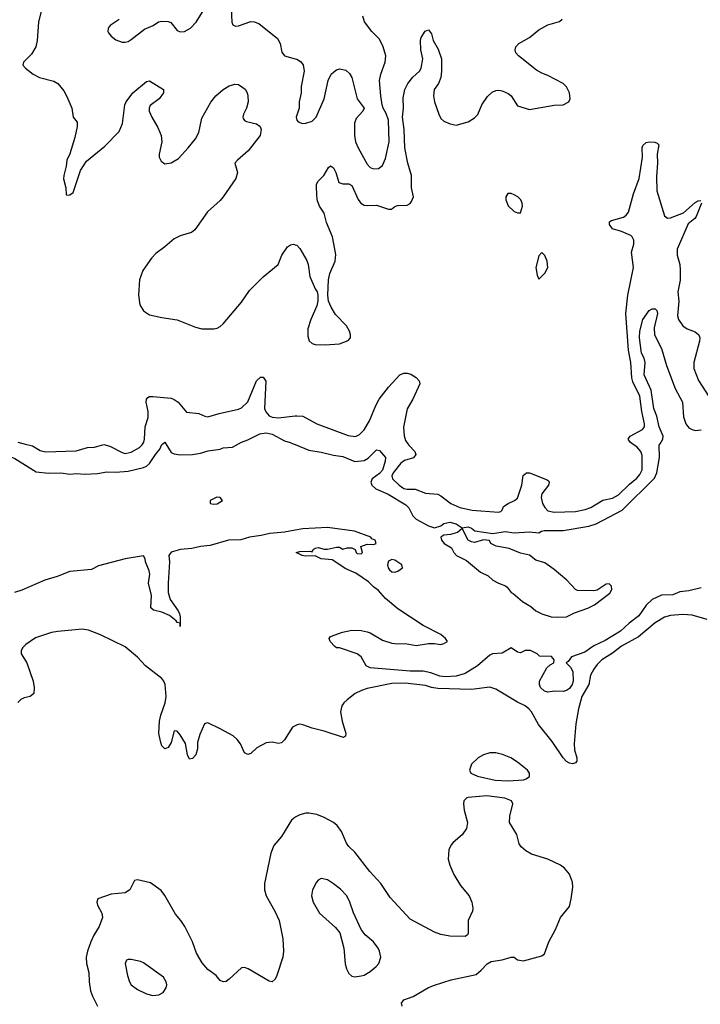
# Model space of a CAD drawing. Header units: inches. Extents: x 2001573 to 2220545, y 644482 to 846830.
# Tile 603 of 656: x 2148202 to 2152644, y 716343 to 722766. Entities that reach past the tile are written whole.
import ezdxf

# ---------------------------------------------------------------- set-up
doc = ezdxf.new("R2010")
doc.units = ezdxf.units.IN
doc.header["$MEASUREMENT"] = 0
for name, color, linetype in [('C1741', 7, 'Continuous'), ('C1742', 7, 'Continuous'), ('C1751', 7, 'Continuous'), ('C1752', 7, 'Continuous')]:
    doc.layers.add(name, color=color, linetype=linetype)

msp = doc.modelspace()

# ---------------------------------------------------------------- linework, layer by layer
at = {"layer": 'C1741', "color": 5}
for points, elevation in [([(2147768.8, 720000), (2147830, 719964.2), (2147890, 719959.6), (2147970, 719964.4), (2148090, 719936.9), (2148170, 719903.2), (2148310, 719817), (2148390, 719807.7), (2148470, 719810.3), (2148530, 719802.4), (2148570, 719805.5), (2148630, 719801.6), (2148710, 719805.5), (2148770, 719816.5), (2148830, 719814.3), (2148910, 719820.3), (2149010, 719844.7), (2149030, 719854.4), (2149050, 719871.5), (2149087.5, 719930), (2149115.5, 719964.5), (2149130, 719994.8), (2149136.6, 720000)], 160), ([(2148229.9, 720000), (2148285.9, 719985.9), (2148336.3, 719956.3), (2148370, 719946.5), (2148570, 719953.6), (2148644.3, 719975.7), (2148690, 719978.3), (2148750, 719994), (2148790, 719983.2), (2148870, 719942), (2148890, 719936.8), (2148930, 719945), (2148984.2, 719975.8), (2148999.9, 719990), (2149005.8, 720000)], 180), ([(2149156.2, 720000), (2149190, 719942.4), (2149210, 719934.4), (2149250, 719927.7), (2149330, 719930.4), (2149381.7, 719938.3), (2149433, 719953), (2149510, 719964), (2149530, 719972.7), (2149590, 719978), (2149630.3, 720000)], 160), ([(2149987.5, 720000), (2150000, 719994.8)], 160), ([(2150000, 719436.4), (2149930, 719423.4), (2149834.6, 719414.6), (2149778.8, 719401.2), (2149701.6, 719390), (2149646.1, 719373.9), (2149564, 719370), (2149444.7, 719335.3), (2149382.8, 719330), (2149324.6, 719315.4), (2149251, 719310), (2149190, 719293.4), (2149175.3, 719270), (2149179.6, 719230), (2149170.1, 719090), (2149170.7, 719030), (2149184.1, 718984.1), (2149236.1, 718910), (2149244.7, 718890), (2149250.2, 718869.8), (2149250, 718808), (2149249.3, 718829.3), (2149230, 718834), (2149223.7, 718843.7), (2149179.4, 718879.4), (2149130, 718902), (2149074.3, 718914.3), (2149058, 718930), (2149061.4, 719010), (2149043.4, 719090), (2149051, 719150), (2149047.3, 719170), (2149023.1, 719230), (2149021.7, 719250), (2149010, 719269.6), (2148891, 719250), (2148715.9, 719204.1), (2148670, 719178.7), (2148530, 719166), (2148445.8, 719134.2), (2148364.9, 719110), (2148216, 719044), (2148167, 719030)], 160), ([(2150000, 718159.5), (2149982.8, 718150), (2149930, 718068.7), (2149910, 718049), (2149890, 718045.2), (2149850, 718052.7), (2149810, 718049.4), (2149750, 718017), (2149710, 717978.4), (2149690, 717972), (2149670, 717984), (2149642, 718042), (2149620.9, 718070), (2149594.2, 718094.2), (2149510, 718140.9), (2149430, 718179), (2149422, 718178), (2149407.9, 718172.1), (2149377.6, 718102.4), (2149363, 718050), (2149362, 718010), (2149352.4, 717970), (2149330, 717946), (2149310, 717941.2), (2149297.2, 717970), (2149284.4, 718044.4), (2149250, 718100.9), (2149230, 718124), (2149210, 718126), (2149190.5, 718050), (2149170, 718017.2), (2149150, 718009.2), (2149130, 718029), (2149122, 718050), (2149109.8, 718109.8), (2149113.6, 718190), (2149122.2, 718230), (2149151.3, 718308.7), (2149157.5, 718350), (2149151.8, 718430), (2149143.5, 718450), (2149128.5, 718468.5), (2149023.1, 718550), (2148970, 718607.8), (2148890, 718675.1), (2148730, 718752.8), (2148650, 718783), (2148610, 718789.6), (2148450, 718775.8), (2148410, 718768.2), (2148306, 718734), (2148242.8, 718690), (2148222.8, 718670), (2148210.7, 718650), (2148210.6, 718630), (2148248.7, 718570), (2148288.9, 718450), (2148295.6, 718410), (2148294.4, 718370), (2148270, 718351.6), (2148230, 718342), (2148209.2, 718330.8), (2148190, 718312)], 180), ([(2150000, 717562.7), (2149998.3, 717561.7), (2149976.8, 717543.2), (2149910, 717438.4), (2149861, 717379), (2149840.3, 717330), (2149799.5, 717130), (2149798.7, 717090), (2149810.3, 717050), (2149867.4, 716950), (2149894.3, 716890), (2149919.5, 716770), (2149923, 716690), (2149919.1, 716650), (2149880.7, 716530), (2149870, 716508), (2149850, 716488.7), (2149830, 716494), (2149693.4, 716573.4), (2149670, 716582.7), (2149650, 716581.2), (2149570, 716506), (2149550, 716492.7), (2149530, 716489), (2149510, 716499), (2149485.2, 716530), (2149429.6, 716569.6), (2149393.4, 716613.4), (2149355.9, 716675.9), (2149329.5, 716750), (2149279.7, 716850), (2149252.8, 716890), (2149218.3, 716930), (2149150, 717052.3), (2149125.9, 717085.9), (2149056.4, 717136.4), (2148970, 717154), (2148950.3, 717149.7), (2148920.2, 717090), (2148890.4, 717070), (2148797.8, 717062.2), (2148711, 717030), (2148704.9, 717010), (2148710.6, 716990), (2148737.7, 716937.7), (2148742.4, 716910), (2148721.3, 716850), (2148685.3, 716794.7), (2148665.3, 716750), (2148643.9, 716690), (2148636.5, 716650), (2148637.2, 716610), (2148652.8, 716550), (2148655.6, 716490), (2148664.9, 716430), (2148675.9, 716395.9), (2148710.2, 716330.2)], 220)]:
    msp.add_lwpolyline(points, dxfattribs=dict(at, elevation=elevation))
for points, elevation in [([(2149488.7, 719651.3), (2149444.7, 719630), (2149446, 719610), (2149470, 719604.9), (2149490, 719607), (2149525.2, 719630), (2149510, 719649)], 160), ([(2148930, 716635.6), (2148910, 716635.1), (2148898, 716630), (2148890.7, 716610), (2148905.3, 716530), (2148917.6, 716490), (2148930.4, 716470), (2148970, 716439.5), (2149030, 716411.5), (2149070, 716401.3), (2149110, 716404), (2149139.1, 716420.9), (2149157.4, 716450), (2149161.1, 716470), (2149158.3, 716490), (2149139.4, 716519.4), (2149010, 716613.3), (2148990, 716622.4)], 240)]:
    msp.add_lwpolyline(points, close=True, dxfattribs=dict(at, elevation=elevation))
at = {"layer": 'C1742', "color": 5}
for points, elevation in [([(2148345, 722830), (2148325.4, 722750), (2148315.8, 722630), (2148307.8, 722590), (2148278.9, 722541.1), (2148226.8, 722490), (2148222.8, 722470), (2148238.8, 722450), (2148290.7, 722410), (2148331, 722390), (2148425.3, 722365.3), (2148450.5, 722350), (2148490, 722302), (2148510, 722264.9), (2148542.8, 722190), (2148550.4, 722130.4), (2148577.3, 722097.3), (2148577, 722070), (2148561.8, 721998.2), (2148528.8, 721891.2), (2148508.4, 721850), (2148504.9, 721810), (2148490.5, 721750), (2148488, 721728), (2148502.8, 721670), (2148506, 721626), (2148510, 721622), (2148530, 721624.7), (2148550, 721638), (2148598, 721782), (2148636.8, 721843.2), (2148758, 721942), (2148850, 722037.3), (2148871.8, 722088.2), (2148889, 722210), (2148895.8, 722230), (2148941, 722290), (2149030, 722362.4), (2149050, 722368), (2149141, 722310), (2149140.5, 722290), (2149112, 722250), (2149054.1, 722205.9), (2149046.9, 722190), (2149046.9, 722170), (2149063.2, 722130), (2149103.6, 722063.6), (2149125, 722010), (2149129.2, 721970), (2149111.2, 721890), (2149111.5, 721870), (2149124.1, 721844.1), (2149150, 721826.4), (2149190, 721832.6), (2149238.3, 721861.7), (2149301.5, 721930), (2149348.5, 721990), (2149370, 722030.8), (2149390, 722123), (2149450, 722227.7), (2149481.6, 722270), (2149529.8, 722310.2), (2149570, 722334.9), (2149606.4, 722346.4), (2149630, 722342.8), (2149674, 722314), (2149687.3, 722290), (2149690.6, 722270), (2149692.4, 722230), (2149681.3, 722190), (2149662.4, 722150), (2149658, 722130), (2149661.3, 722121.3), (2149668.7, 722108.7), (2149682, 722102), (2149746.9, 722086.9), (2149770.4, 722070.4), (2149778.4, 722050), (2149772, 722010), (2149692.2, 721910), (2149622.8, 721850), (2149606.8, 721830), (2149623.1, 721770), (2149613.4, 721730), (2149529.2, 721610), (2149510, 721586.4), (2149428, 721512), (2149345.5, 721394.5), (2149322.2, 721377.8), (2149250, 721357.2), (2149210, 721337), (2149150, 721283.5), (2149090, 721240.4), (2149062.3, 721210), (2149006.3, 721130), (2148983.6, 721070), (2148976.4, 720970), (2148986.6, 720906.6), (2149010, 720866), (2149050, 720840.5), (2149130, 720822.4), (2149230, 720808.2), (2149350, 720760.4), (2149390, 720750.4), (2149470, 720750.4), (2149490, 720754.4), (2149510, 720764.4), (2149530, 720782.4), (2149650, 720924.2), (2149701.1, 720998.9), (2149790, 721087.8), (2149889.7, 721170), (2149911.8, 721230), (2149950, 721284.6), (2149970, 721298.3), (2149990, 721301.7), (2150000, 721298.5)], 220), ([(2148850, 722767), (2148792.5, 722727.5), (2148778.8, 722710), (2148777.3, 722690), (2148781.1, 722681.1), (2148798, 722658), (2148830, 722634), (2148870, 722619.3), (2148890, 722619.3), (2148910, 722624.4), (2148930, 722636.4), (2149015.5, 722704.5), (2149072.2, 722727.8), (2149108.3, 722751.7), (2149130, 722755.8), (2149170, 722753.7), (2149187.3, 722747.3), (2149230, 722695.8), (2149250, 722687.2), (2149278, 722690), (2149315.8, 722710), (2149354, 722750), (2149403.5, 722830)], 240), ([(2149581.4, 722841.4), (2149587, 722750), (2149592.8, 722732.8), (2149610, 722724.4), (2149630, 722725.3), (2149710, 722753.4), (2149733, 722753), (2149762.4, 722742.4), (2149884.5, 722644.5), (2149901.8, 722610), (2149913.4, 722553.4), (2149930, 722530.6), (2150000, 722511.5)], 240), ([(2149005.8, 720000), (2149011.7, 720010), (2149016.9, 720030), (2149020.7, 720110), (2149040.4, 720170), (2149039.3, 720210), (2149027.3, 720270), (2149028.9, 720291.1), (2149037.5, 720302.5), (2149050, 720308.4), (2149070, 720308.1), (2149190, 720297.3), (2149210, 720289.5), (2149236.3, 720270), (2149290, 720206), (2149370, 720197.8), (2149410, 720178.7), (2149430, 720174.9), (2149503.4, 720196.6), (2149630, 720224.5), (2149650, 720234.3), (2149690, 720273), (2149747.4, 720410), (2149773.7, 720433.7), (2149790, 720434.4), (2149809, 720409), (2149800.1, 720230), (2149807.5, 720207.5), (2149830, 720182.5), (2149850, 720173.4), (2149890, 720169.2), (2150000, 720181.1)], 180), ([(2149630.3, 720000), (2149648.7, 720010), (2149690, 720024.9), (2149770, 720064), (2149810, 720070.3), (2149850, 720061.3), (2149930, 720019.1), (2149968.1, 720008.1), (2149987.5, 720000)], 160), ([(2148190.4, 720010), (2148229.9, 720000)], 180), ([(2149136.6, 720000), (2149150, 720010.6), (2149156.2, 720000)], 160)]:
    msp.add_lwpolyline(points, dxfattribs=dict(at, elevation=elevation))
at = {"layer": 'C1751', "color": 5}
for points, elevation in [([(2150000, 719994.8), (2150090, 719957.1), (2150170, 719945.5), (2150250, 719924.4), (2150310, 719917.4), (2150390, 719884), (2150450, 719890.9), (2150475.3, 719904.7), (2150530, 719960.7), (2150550, 719955.2), (2150588.6, 719910), (2150587.2, 719887.2), (2150570, 719827.4), (2150550, 719805.3), (2150502, 719770), (2150493.2, 719750), (2150500.8, 719730), (2150525.9, 719705.9), (2150607.2, 719670), (2150722.3, 719602.3), (2150742.2, 719582.2), (2150768, 719530), (2150790, 719507.8), (2150870, 719463.8), (2150910, 719450.6), (2150950, 719464.9), (2150970, 719479.1), (2151010, 719488), (2151050, 719477.3), (2151090, 719451.3), (2151130, 719457.3), (2151150.8, 719450), (2151172.7, 719432.7), (2151290, 719414), (2151370, 719428.4), (2151430, 719417.6), (2151530, 719426), (2151590, 719418), (2151608, 719430), (2151625.8, 719434.2), (2151750, 719434.6), (2151917, 719463), (2151963.5, 719476.5), (2152133.4, 719566.6), (2152344.8, 719775.2), (2152360.8, 719810), (2152378.1, 719910), (2152376.5, 719990), (2152382.4, 720000)], 160), ([(2150734.5, 720000), (2150741.2, 719990), (2150781.8, 719950), (2150786.9, 719930), (2150771.8, 719908.2), (2150713, 719890), (2150690, 719874.2), (2150640.2, 719810), (2150630.2, 719790), (2150634.5, 719770), (2150677.9, 719730), (2150708.4, 719708.4), (2150730, 719702.7), (2150783.2, 719703.2), (2150850, 719677), (2150930, 719670.1), (2150950, 719660.4), (2151016.8, 719610), (2151075.4, 719584.6), (2151154, 719566), (2151327.2, 719552.8), (2151342, 719558), (2151350, 719567.3), (2151358.9, 719590), (2151389.7, 719610), (2151431.1, 719628.9), (2151450, 719645), (2151478.3, 719730), (2151487.5, 719792.5), (2151509, 719811), (2151530, 719811), (2151645.5, 719765.5), (2151655.9, 719755.9), (2151658.7, 719750), (2151652.8, 719730), (2151610, 719674), (2151604.8, 719650), (2151615.1, 719610), (2151630, 719584.7), (2151650, 719563), (2151690, 719553.5), (2151830, 719557.4), (2151891.6, 719570), (2151930, 719584.1), (2152007.3, 719632.7), (2152070, 719645.3), (2152110, 719666.3), (2152183, 719737), (2152230, 719774.3), (2152250, 719799.1), (2152264.1, 719830), (2152264.1, 719924.1), (2152255, 719950), (2152230, 719978.9), (2152200.4, 720000)], 180), ([(2152650, 719060.7), (2152570, 719041.2), (2152510, 719034), (2152464.9, 719015.1), (2152390, 719012.1), (2152330, 718982.8), (2152290, 718946), (2152242.4, 718877.6), (2152179.8, 718830), (2152123.1, 718776.9), (2152022.9, 718717.1), (2151950, 718682.2), (2151890, 718640.4), (2151803.6, 718610), (2151781.2, 718578.8), (2151768, 718570), (2151799.8, 718539.8), (2151812.4, 718512.4), (2151813.3, 718450), (2151808.6, 718430), (2151790, 718402.9), (2151770, 718389.2), (2151750, 718383.4), (2151694.7, 718385.3), (2151650, 718378.4), (2151626.5, 718386.5), (2151600.8, 718410), (2151593.8, 718430), (2151595.6, 718450), (2151642, 718538), (2151663.3, 718556.7), (2151689.2, 718570), (2151689.4, 718590), (2151672.4, 718612.4), (2151593.6, 718613.6), (2151579, 718630), (2151535.3, 718650), (2151502, 718650), (2151470, 718636), (2151450, 718639.3), (2151410, 718669), (2151350, 718633.6), (2151287.3, 718630), (2151270, 718619.6), (2151190.3, 718550), (2151110, 718500.2), (2151050, 718482.6), (2150978.7, 718478.7), (2150943, 718483), (2150885.3, 718505.3), (2150836.2, 718516.2), (2150750, 718516.9), (2150490, 718536.9), (2150462.7, 718550), (2150429.6, 718609.6), (2150404, 718630), (2150290, 718669.2), (2150269.4, 718669.4), (2150258, 718678), (2150228.7, 718710), (2150222, 718730), (2150230, 718742), (2150308, 718770), (2150370, 718784), (2150430, 718782), (2150470, 718773), (2150490, 718765.5), (2150570, 718718.4), (2150630, 718698), (2150670, 718694), (2150716.8, 718696.8), (2150790, 718684.4), (2150870, 718697.3), (2150910, 718697.3), (2150950, 718691), (2150970, 718696), (2150993.2, 718710), (2150982, 718730), (2150950, 718756), (2150834.2, 718814.2), (2150670, 718922.7), (2150589.7, 718989.7), (2150542.9, 719042.9), (2150510, 719066.6), (2150478.2, 719098.2), (2150395.1, 719155.1), (2150330, 719183.7), (2150242, 719242), (2150170, 719249.3), (2150130, 719268.7), (2150065.6, 719265.6), (2150046, 719270), (2150006, 719290), (2150030, 719296), (2150098, 719298), (2150110, 719294), (2150118, 719310), (2150130, 719318), (2150150, 719322), (2150190, 719311.3), (2150210, 719311.3), (2150270, 719326), (2150290, 719324.7), (2150310, 719312), (2150340.2, 719319.8), (2150370, 719321), (2150392, 719310), (2150398, 719290), (2150404.5, 719284.5), (2150430, 719281), (2150439, 719290), (2150428.7, 719330), (2150470, 719345.5), (2150510, 719343), (2150528.7, 719350), (2150520.9, 719370), (2150500.5, 719380.5), (2150493, 719390), (2150386.3, 719430), (2150210, 719453.5), (2150050, 719445.8), (2150000, 719436.4)], 160), ([(2152690, 718853), (2152590, 718880.9), (2152530, 718886.4), (2152450, 718878.7), (2152410, 718867.8), (2152350, 718830.8), (2152240.4, 718739.6), (2152130, 718679), (2152070, 718633.4), (2152001.7, 718590), (2151970, 718559.8), (2151948.4, 718530), (2151928.4, 718490), (2151916.6, 718430), (2151870.8, 718350), (2151848.1, 718270), (2151831.8, 718171.8), (2151821.8, 718041.8), (2151824, 718004), (2151838, 717950), (2151838.8, 717930), (2151830, 717919), (2151810, 717912.7), (2151790, 717915.1), (2151770, 717927.8), (2151750, 717951.5), (2151678.2, 718058.2), (2151587.7, 718167.7), (2151541.3, 718250), (2151525.5, 718270), (2151500.4, 718290), (2151450, 718314.7), (2151310, 718398.5), (2151270, 718412.1), (2151150, 718396), (2150930, 718403.5), (2150890, 718409.9), (2150850, 718422.9), (2150718.5, 718438.5), (2150630, 718434.7), (2150470, 718402.3), (2150431.8, 718390), (2150391.7, 718370), (2150338.4, 718330), (2150317.1, 718310), (2150304.4, 718290), (2150296.5, 718250), (2150307.2, 718190), (2150330.3, 718110), (2150328, 718092), (2150315.8, 718084.2), (2150190, 718124.4), (2150110, 718143.5), (2150050, 718165.1), (2150030, 718169.4), (2150013.2, 718166.8), (2150000, 718159.5)], 180), ([(2150699, 716330), (2150693.2, 716350), (2150710, 716372), (2150770, 716393.7), (2150870, 716452.7), (2150910, 716468.4), (2151017.6, 716502.4), (2151182, 716538), (2151214.8, 716565.2), (2151252.1, 716607.9), (2151278.4, 716621.6), (2151350, 716634), (2151410, 716651.3), (2151430, 716651.3), (2151450, 716632), (2151490, 716626), (2151610, 716658.7), (2151627, 716673), (2151655.6, 716750), (2151698.7, 716830), (2151731.3, 716908.7), (2151790, 716981), (2151802, 717030), (2151812.6, 717107.4), (2151810, 717139), (2151790, 717190.9), (2151757.7, 717230), (2151730.8, 717250), (2151650, 717289.3), (2151543.3, 717323.3), (2151504.8, 717344.8), (2151475.4, 717370), (2151462.6, 717390), (2151446.9, 717450), (2151398.3, 717530), (2151400.5, 717570), (2151421.5, 717650), (2151412.1, 717670), (2151368.4, 717688.4), (2151250, 717702.8), (2151130, 717692.7), (2151121.3, 717690), (2151100.3, 717670), (2151098, 717650), (2151103.7, 717610), (2151123.8, 717530), (2151119.1, 717490), (2151090.4, 717449.6), (2151030, 717399.3), (2151017.3, 717382.7), (2151003.8, 717350), (2150999.5, 717290), (2151008.7, 717250), (2151035.3, 717190), (2151078.2, 717118.2), (2151134.9, 717050), (2151152.4, 717010), (2151159.5, 716970), (2151157.6, 716950), (2151129.1, 716890), (2151130, 716808), (2151124, 716796), (2151110, 716785.2), (2151010, 716787), (2150950, 716798.7), (2150910, 716814), (2150750, 716898.4), (2150620.3, 717040.3), (2150559.6, 717130), (2150487.3, 717210), (2150390, 717334.5), (2150350, 717372), (2150334.5, 717394.5), (2150303.1, 717470), (2150273.5, 717510), (2150249.7, 717530), (2150190, 717562.5), (2150140.4, 717580.4), (2150090, 717590.7), (2150069.4, 717590.6), (2150030, 717579.8), (2150000, 717562.7)], 220)]:
    msp.add_lwpolyline(points, dxfattribs=dict(at, elevation=elevation))
for points, elevation in [([(2151090, 719446), (2151059.3, 719420.7), (2151012.7, 719407.3), (2150970, 719404.5), (2150950.7, 719390), (2150954.9, 719370), (2150973, 719350), (2151019.9, 719319.9), (2151034.9, 719290), (2151052.2, 719270), (2151117.6, 719237.6), (2151210, 719161.8), (2151259.1, 719139.1), (2151290.4, 719110), (2151326.4, 719090), (2151373, 719073), (2151384.5, 719064.5), (2151408.9, 719030), (2151422.9, 719022.9), (2151483.6, 718970), (2151538.3, 718938.3), (2151571.6, 718910), (2151610, 718891), (2151670, 718871.1), (2151710, 718869.4), (2151770, 718871.7), (2151822.5, 718897.5), (2151910, 718927.2), (2151953.6, 718950), (2152054, 719026), (2152065.8, 719050), (2152064.7, 719070), (2152050, 719085.7), (2152030, 719082.7), (2151970, 719045.6), (2151950, 719040.7), (2151843, 719043), (2151829, 719050), (2151774, 719110), (2151690, 719179.3), (2151630, 719222), (2151570, 719241.2), (2151530, 719273.2), (2151470, 719286), (2151396.6, 719316.6), (2151312, 719332), (2151278, 719350), (2151268, 719368), (2151230, 719374), (2151170, 719355.1), (2151150, 719359.3), (2151128.7, 719370)], 160), ([(2150630, 719244.5), (2150610, 719233.2), (2150603.1, 719210), (2150606.7, 719190), (2150616.2, 719176.2), (2150630, 719164.4), (2150650, 719162.4), (2150670, 719168.2), (2150701.2, 719190), (2150696, 719210), (2150650, 719240.7)], 160), ([(2151270, 717984.4), (2151229.5, 717970.5), (2151194, 717950), (2151150.4, 717910), (2151137.6, 717870), (2151145.7, 717850), (2151190.7, 717830.7), (2151306, 717806), (2151390, 717800.9), (2151490, 717807.8), (2151506.5, 717813.5), (2151528.3, 717830), (2151529.7, 717850), (2151516, 717870), (2151450, 717922), (2151406.6, 717950), (2151353.5, 717973.5), (2151310, 717983.7)], 220), ([(2150170, 717163), (2150150, 717151.8), (2150139.7, 717140.3), (2150112.4, 717090), (2150106.7, 717050), (2150118, 717010), (2150158.1, 716938.1), (2150263.7, 716843.7), (2150290.4, 716810), (2150317, 716710), (2150326.6, 716606.6), (2150334.9, 716574.9), (2150350, 716544.7), (2150370, 716526), (2150390, 716522.8), (2150430, 716528), (2150450, 716533), (2150490, 716557.1), (2150529.5, 716590), (2150545.1, 716610), (2150558.7, 716650), (2150551.3, 716690), (2150541.3, 716710), (2150510, 716749.6), (2150456.4, 716796.4), (2150430.9, 716830.9), (2150380.2, 716940.2), (2150357.3, 717010), (2150336.8, 717050), (2150294.8, 717094.8), (2150250, 717129.8), (2150210, 717154.5)], 240)]:
    msp.add_lwpolyline(points, close=True, dxfattribs=dict(at, elevation=elevation))
at = {"layer": 'C1752', "color": 5}
for points, elevation in [([(2150000, 722511.5), (2150010, 722508.8), (2150034, 722494), (2150051.3, 722471.3), (2150057.8, 722430), (2150039.7, 722330), (2150039.6, 722290), (2150026, 722230), (2150024.9, 722190), (2150006.7, 722130), (2150010.4, 722110.4), (2150020.3, 722100.3), (2150048.5, 722088.5), (2150070.5, 722090.5), (2150110, 722104.4), (2150136.2, 722130), (2150188, 722250), (2150216.2, 722370), (2150235.1, 722410), (2150250, 722424.9), (2150270, 722439.1), (2150290, 722445.5), (2150330, 722436.3), (2150354.2, 722414.2), (2150370.4, 722390), (2150404.4, 722250), (2150450.6, 722190), (2150440.9, 722170), (2150398.5, 722121.5), (2150388.1, 722091.9), (2150386, 722010), (2150393.3, 721970), (2150410, 721930.2), (2150470, 721823.2), (2150490, 721801.6), (2150510, 721792.4), (2150544.4, 721795.6), (2150570, 721815.3), (2150590, 721860.3), (2150613.8, 721970), (2150608.3, 722110), (2150594.7, 722154.7), (2150573.8, 722190), (2150568, 722210), (2150558.5, 722270), (2150551.2, 722368.8), (2150558, 722410), (2150586.3, 722490), (2150591.5, 722530), (2150575.1, 722590), (2150550, 722638.4), (2150500.5, 722690), (2150451.6, 722751.6), (2150440.9, 722790)], 240), ([(2150000, 721298.5), (2150010, 721295.3), (2150030, 721274), (2150076, 721196), (2150084.4, 721170), (2150096.4, 721090), (2150130, 721011.3), (2150144, 720990), (2150148.5, 720968.5), (2150148.6, 720931.4), (2150140.9, 720899.1), (2150101.3, 720810), (2150082, 720750), (2150082, 720702), (2150090.4, 720670.4), (2150110, 720653.4), (2150130, 720646.4), (2150195.1, 720644.9), (2150290, 720650.6), (2150346.8, 720673.2), (2150361.2, 720690), (2150360.9, 720710), (2150354.9, 720734.9), (2150334.5, 720770), (2150263.9, 720843.9), (2150234, 720890), (2150217, 720930), (2150212, 720970), (2150217, 721070), (2150227, 721110), (2150261.3, 721190), (2150265.3, 721234.7), (2150243.9, 721350), (2150203.9, 721443.9), (2150190, 721504.2), (2150158.2, 721550), (2150142.5, 721590), (2150138, 721670), (2150139.8, 721690), (2150148.4, 721710), (2150187.4, 721750), (2150217.7, 721802.3), (2150230, 721813), (2150250, 721799.3), (2150266, 721770), (2150285.2, 721705.2), (2150310, 721694.9), (2150350, 721696), (2150370, 721684.4), (2150410, 721593), (2150429.1, 721569.1), (2150450, 721557.1), (2150470, 721553), (2150530, 721556.4), (2150610, 721530.6), (2150629.3, 721530.7), (2150650, 721546.8), (2150666.8, 721553.2), (2150730, 721556.3), (2150750, 721567.3), (2150760.1, 721579.9), (2150771.6, 721610), (2150759.1, 721670), (2150758.7, 721750), (2150735, 721830), (2150715.5, 721930), (2150710.5, 722050), (2150700.5, 722130), (2150706.2, 722190), (2150703.9, 722256.1), (2150715.8, 722310), (2150735.5, 722350), (2150768.5, 722391.5), (2150811.6, 722430), (2150822.3, 722450), (2150832.6, 722510), (2150819.3, 722570), (2150818.5, 722630), (2150822.7, 722650), (2150848.9, 722691.1), (2150870, 722699.1), (2150890, 722673.4), (2150900.3, 722630), (2150934, 722574), (2150954, 722510), (2150954.1, 722430), (2150949.5, 722390), (2150934.3, 722350), (2150907.3, 722310), (2150901.9, 722270), (2150908.4, 722230), (2150937.1, 722150), (2150950, 722122.6), (2150970, 722104.6), (2151012.5, 722087.5), (2151050, 722078.8), (2151130, 722098.8), (2151170, 722126.8), (2151191.5, 722148.5), (2151218.7, 722210), (2151254.9, 722265.1), (2151286.1, 722293.9), (2151310, 722303.8), (2151330, 722306), (2151350, 722301.6), (2151390, 722285.5), (2151410.3, 722270.3), (2151450, 722203.8), (2151530, 722180.5), (2151690, 722208.7), (2151749.5, 722210.5), (2151785.2, 722230), (2151795.1, 722250), (2151789.5, 722290), (2151770, 722329.2), (2151750, 722349.4), (2151650, 722403), (2151610, 722417.4), (2151576, 722436), (2151457.4, 722530), (2151441, 722550), (2151436, 722570), (2151441.1, 722590), (2151459.6, 722610), (2151530, 722649.2), (2151590, 722699.7), (2151650, 722733.6), (2151725.7, 722754.3), (2151743, 722770)], 220), ([(2152200.4, 720000), (2152186.3, 720010), (2152172.8, 720030), (2152186, 720050), (2152267.5, 720092.5), (2152279.8, 720110), (2152280.9, 720130), (2152261.5, 720210), (2152248.7, 720310), (2152204.7, 720404.7), (2152197.7, 720430), (2152191.7, 720530), (2152176.2, 720610), (2152158.8, 720850), (2152171.1, 720968.9), (2152208, 721150), (2152194.3, 721250), (2152210, 721301), (2152210, 721328), (2152199.7, 721350), (2152190, 721358), (2152130, 721384.4), (2152070, 721402.7), (2152051.5, 721430), (2152051.9, 721448.1), (2152063.9, 721456.1), (2152142.1, 721477.9), (2152161.1, 721490), (2152176.1, 721510), (2152209, 721630), (2152245.2, 721730), (2152266.5, 721870), (2152264.1, 721930), (2152270, 721946.4), (2152290, 721964.2), (2152310, 721969.4), (2152346.9, 721966.9), (2152361.8, 721961.8), (2152374.4, 721950), (2152362.9, 721890), (2152364.1, 721830), (2152357.7, 721742.3), (2152360.1, 721650), (2152410, 721486.7), (2152430, 721472.1), (2152450, 721474.2), (2152533.7, 721506.3), (2152610, 721574.7), (2152630, 721585.3), (2152646.8, 721586.8)], 180), ([(2152651.6, 721570), (2152616.9, 721483.1), (2152608.8, 721470), (2152565.3, 721434.7), (2152493.3, 721270), (2152493.5, 721230), (2152510.2, 721170), (2152513.2, 721133.2), (2152512.3, 721067.7), (2152497.8, 720990), (2152503.2, 720930), (2152495.2, 720835.2), (2152502, 720810), (2152530.6, 720770), (2152558.8, 720750), (2152610, 720730.3), (2152634.9, 720710), (2152641.5, 720690), (2152639.1, 720670), (2152600.9, 720530), (2152602.9, 720490), (2152633.2, 720413.2), (2152723.1, 720270)], 180), ([(2152382.4, 720000), (2152399.9, 720030), (2152400.9, 720050), (2152374.7, 720110), (2152359.6, 720179.6), (2152340.7, 720230), (2152322.5, 720350), (2152278.1, 720450), (2152284.9, 720530), (2152277.3, 720557.3), (2152260.7, 720590), (2152246.3, 720690), (2152250, 720734), (2152270, 720810.4), (2152309.4, 720870), (2152330, 720880.3), (2152350, 720879.5), (2152360.3, 720870), (2152365.3, 720850), (2152343.1, 720756.9), (2152345.8, 720710), (2152390, 720621.1), (2152422.8, 720510), (2152480.7, 720360.7), (2152527.4, 720270), (2152534.5, 720174.5), (2152548.6, 720130), (2152570, 720103.9), (2152590, 720092.2), (2152610, 720086.9), (2152650, 720090.9)], 160), ([(2150000, 720181.1), (2150010, 720182.1), (2150050, 720179), (2150142, 720130), (2150346.7, 720053.3), (2150392.6, 720047.4), (2150420.6, 720059.4), (2150450, 720090.3), (2150484.3, 720150), (2150526.7, 720250), (2150548.5, 720290), (2150610, 720368), (2150683.9, 720450), (2150710, 720461.3), (2150730, 720459.8), (2150753.7, 720453.7), (2150790, 720431.2), (2150808.6, 720410), (2150814.3, 720390), (2150768.8, 720290), (2150731.8, 720228.2), (2150707.6, 720107.6), (2150711.4, 720051.4), (2150720.6, 720020.6), (2150734.5, 720000)], 180)]:
    msp.add_lwpolyline(points, dxfattribs=dict(at, elevation=elevation))
at = {"layer": 'C1752', "color": 5, "elevation": 220}
for points in [[(2151410, 721632.7), (2151387.5, 721632.5), (2151374.8, 721610), (2151374, 721590), (2151390, 721551), (2151430, 721514), (2151450, 721506.8), (2151470, 721506), (2151484.5, 721550), (2151482, 721570), (2151472, 721590), (2151452.7, 721610), (2151430, 721623.7)], [(2151610, 721248), (2151590, 721226), (2151571, 721150), (2151579.6, 721099.6), (2151590, 721074), (2151630, 721112), (2151649, 721150), (2151645.2, 721190), (2151630, 721228)]]:
    msp.add_lwpolyline(points, close=True, dxfattribs=at)

doc.saveas('drawing.dxf')
